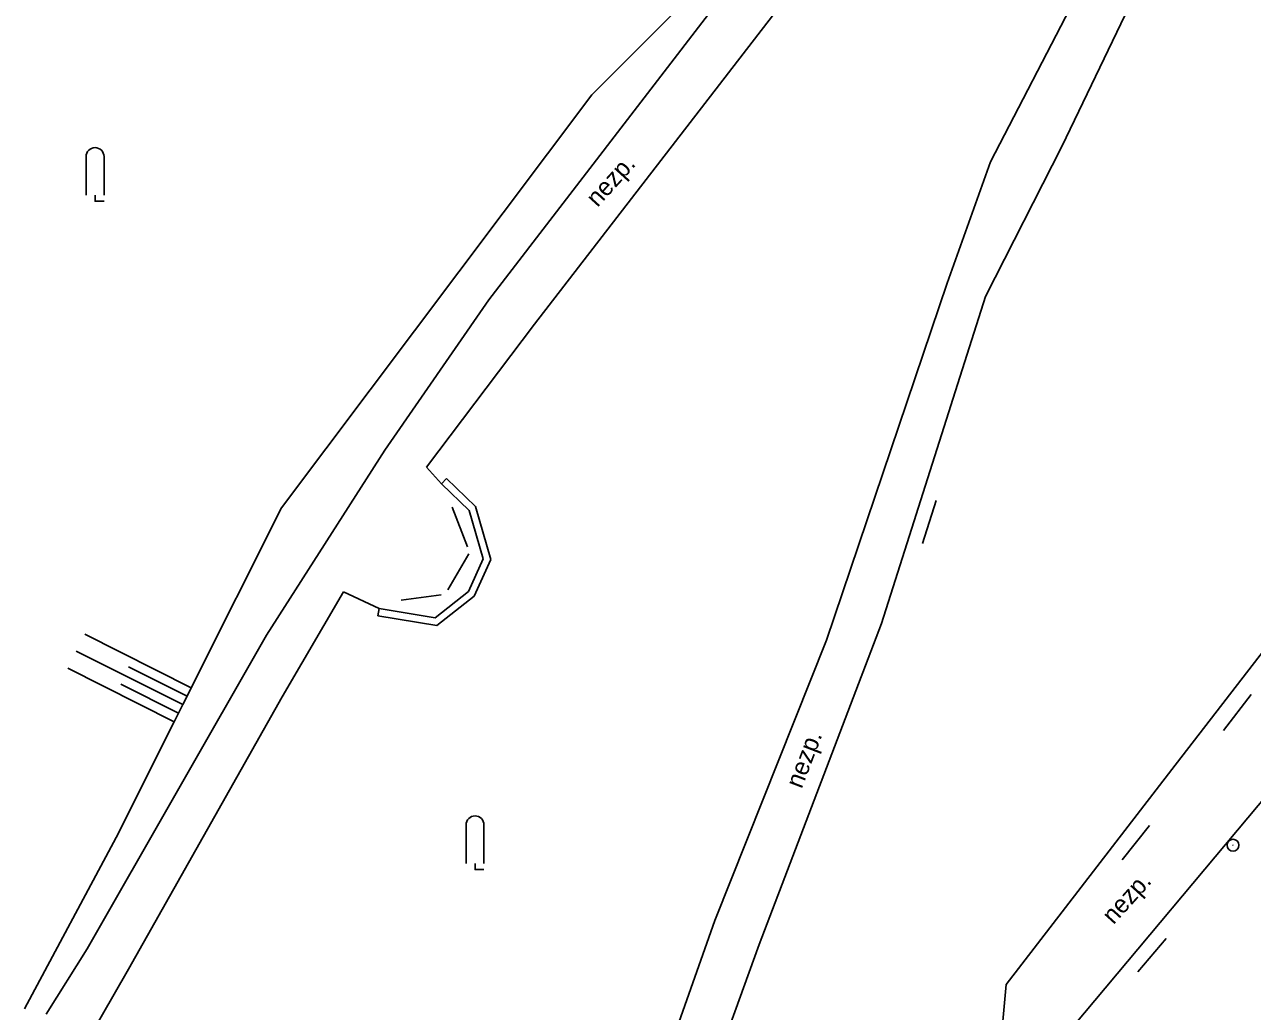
# Model space of a CAD drawing. Extents: x -737812 to -729375, y -1123000 to -1115500.
# Drawn here: x -736203.2 to -736151.6, y -1119390 to -1119348.6 of the extents above; entities that cross this region are included whole.
import ezdxf

# ---------------------------------------------------------------- set-up
doc = ezdxf.new("R2010")
doc.units = 0
for name, color, linetype in [('Doplněk polohopisu', 7, 'Continuous'), ('Doplňkové značky', 7, 'Continuous'), ('Hranice - ploty_ zdi', 7, 'Continuous'), ('Pomocné popisy', 7, 'Continuous'), ('Výškopis', 7, 'Continuous'), ('Značky druhů pozemků', 7, 'Continuous')]:
    doc.layers.add(name, color=color, linetype=linetype)

msp = doc.modelspace()

# ---------------------------------------------------------------- linework, layer by layer
at = {"layer": 'Doplněk polohopisu'}
for p, q in [((-736172.24, -1119345.26), (-736183.66, -1119360.12)), ((-736181.74, -1119361.14), (-736170.68, -1119346.8)), ((-736162.6, -1119354.33), (-736159.06, -1119347.48)), ((-736159.6, -1119353.68), (-736156.95, -1119348.15)), ((-736159.6, -1119353.68), (-736162.81, -1119359.98)), ((-736164.42, -1119359.41), (-736162.6, -1119354.33)), ((-736164.42, -1119359.41), (-736169.49, -1119374.39)), ((-736183.66, -1119360.12), (-736188.02, -1119366.43)), ((-736167.17, -1119373.69), (-736162.81, -1119359.98)), ((-736186.28, -1119367.13), (-736181.74, -1119361.14)), ((-736188.02, -1119366.43), (-736192.99, -1119374.19)), ((-736185.65, -1119367.83), (-736186.28, -1119367.13)), ((-736184.56, -1119370.48), (-736185.2, -1119368.81)), ((-736164.88, -1119368.53), (-736165.45, -1119370.34)), ((-736185.38, -1119372.29), (-736184.5, -1119370.77)), ((-736148.73, -1119371.71), (-736154.99, -1119379.82)), ((-736192.33, -1119376.77), (-736189.76, -1119372.37)), ((-736189.76, -1119372.37), (-736188.27, -1119373.07)), ((-736187.34, -1119372.72), (-736185.66, -1119372.5)), ((-736172.31, -1119387.17), (-736167.17, -1119373.69)), ((-736192.99, -1119374.19), (-736200.52, -1119387.35)), ((-736169.49, -1119374.39), (-736174.17, -1119386.16)), ((-736198.78, -1119388.2), (-736192.33, -1119376.77)), ((-736152.82, -1119378.18), (-736151.66, -1119376.68)), ((-736167.19, -1119400.21), (-736149.05, -1119378.57)), ((-736154.99, -1119379.82), (-736161.94, -1119388.85)), ((-736157.07, -1119383.62), (-736155.92, -1119382.18)), ((-736174.17, -1119386.16), (-736178.35, -1119397.94)), ((-736156.41, -1119388.32), (-736155.22, -1119386.91)), ((-736200.52, -1119387.35), (-736202.24, -1119390.09)), ((-736178.81, -1119405.03), (-736172.31, -1119387.17)), ((-736201.88, -1119393.58), (-736198.78, -1119388.2)), ((-736161.94, -1119388.85), (-736162.2, -1119391.59))]:
    msp.add_line(p, q, dxfattribs=at)
at = {"layer": 'Doplňkové značky'}
for radius in [0.25, 0.0005]:
    msp.add_circle((-736152.421, -1119383), radius, dxfattribs=at)
at = {"layer": 'Hranice - ploty_ zdi'}
for p, q in [((-736179.34, -1119351.52), (-736167.88, -1119340.02)), ((-736192.36, -1119368.84), (-736179.34, -1119351.52)), ((-736185.65, -1119367.83), (-736185.44, -1119367.61)), ((-736184.49, -1119368.95), (-736185.65, -1119367.83)), ((-736184.22, -1119368.79), (-736185.44, -1119367.61)), ((-736196.15, -1119376.39), (-736192.36, -1119368.84)), ((-736183.58, -1119371.01), (-736184.22, -1119368.79)), ((-736183.9, -1119370.99), (-736184.49, -1119368.95)), ((-736184.51, -1119372.36), (-736183.9, -1119370.99)), ((-736184.27, -1119372.55), (-736183.58, -1119371.01)), ((-736185.92, -1119373.46), (-736184.51, -1119372.36)), ((-736185.84, -1119373.78), (-736184.27, -1119372.55)), ((-736188.32, -1119373.37), (-736188.27, -1119373.07)), ((-736188.32, -1119373.37), (-736185.84, -1119373.78)), ((-736188.27, -1119373.07), (-736185.92, -1119373.46)), ((-736196.33, -1119376.74), (-736196.15, -1119376.39)), ((-736196.69, -1119377.46), (-736196.51, -1119377.1)), ((-736196.51, -1119377.1), (-736196.33, -1119376.74)), ((-736196.87, -1119377.82), (-736196.69, -1119377.46)), ((-736199.31, -1119382.68), (-736196.87, -1119377.82)), ((-736203.15, -1119389.86), (-736199.31, -1119382.68))]:
    msp.add_line(p, q, dxfattribs=at)
at = {"layer": 'Výškopis'}
for p, q in [((-736200.62, -1119374.14), (-736196.15, -1119376.39)), ((-736200.98, -1119374.86), (-736196.51, -1119377.1)), ((-736201.34, -1119375.57), (-736196.87, -1119377.82)), ((-736198.78, -1119375.51), (-736196.33, -1119376.74)), ((-736199.11, -1119376.24), (-736196.69, -1119377.46))]:
    msp.add_line(p, q, dxfattribs=at)
at = {"layer": 'Značky druhů pozemků'}
for p, q in [((-736200.565, -1119355.73), (-736200.565, -1119354.105)), ((-736199.815, -1119355.73), (-736199.815, -1119354.105)), ((-736184.615, -1119383.77), (-736184.615, -1119382.145)), ((-736183.865, -1119383.77), (-736183.865, -1119382.145))]:
    msp.add_line(p, q, dxfattribs=at)
for points in [[(-736200.19, -1119355.73), (-736200.19, -1119355.98), (-736199.815, -1119355.98)], [(-736184.24, -1119383.77), (-736184.24, -1119384.02), (-736183.865, -1119384.02)]]:
    msp.add_lwpolyline(points, dxfattribs=at)
for centre in [(-736200.19, -1119354.105), (-736184.24, -1119382.145)]:
    msp.add_arc(centre, 0.375, 0, 180, dxfattribs=at)

# ---------------------------------------------------------------- texts
at = {"layer": 'Pomocné popisy'}
for rotation, p in [(47.7825, (-736179.1, -1119356.26)), (69.019, (-736170.53, -1119380.66)), (47.7825, (-736157.44, -1119386.36))]:
    msp.add_text('nezp.', height=0.75, rotation=rotation, dxfattribs=at).set_placement(p)

doc.saveas('drawing.dxf')
